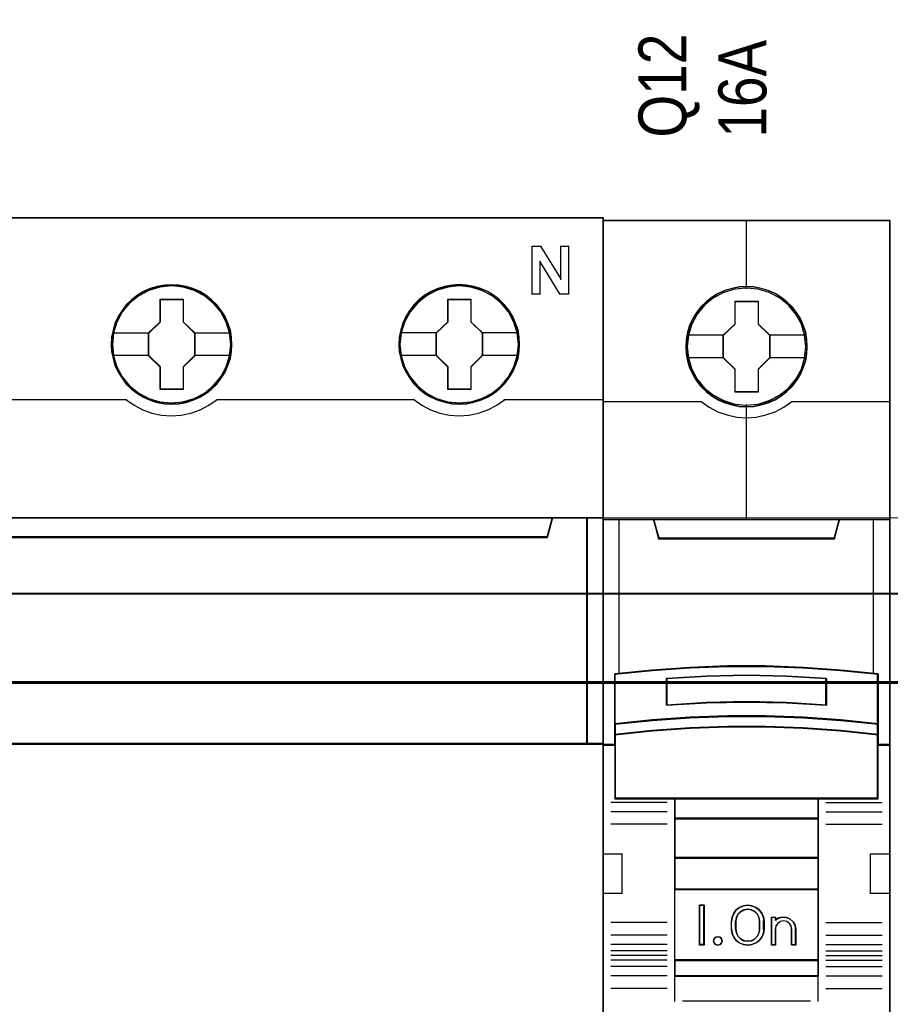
# Model space of a CAD drawing. Header units: millimetres. Extents: x -1290 to 1795, y -4192 to -1311.
# Tile 588 of 656: x 1103 to 1114, y -2979 to -2966. Entities that reach past the tile are written whole.
import ezdxf

# ---------------------------------------------------------------- set-up
doc = ezdxf.new("R2010")
doc.units = ezdxf.units.MM
doc.layers.add('30', color=7, linetype='Continuous')
doc.layers.add('45', color=7, linetype='Continuous')
doc.layers.add('Aparatura', color=7, linetype='Continuous', lineweight=13)
doc.styles.get("Standard").update_dxf_attribs({"font": 'ARIALN.TTF', "width": 0.8})

# ---------------------------------------------------------------- blocks, each defined once
blk = doc.blocks.new('*U401')
at = {"layer": '45', "color": 7}
for points in [[(315.552086, -383.521822), (243.531267, -383.521822), (243.531267, -465.544591), (315.552086, -465.544591), (315.552086, -383.521822)], [(292.317369, -391.443018), (292.294978, -390.99512), (292.222208, -390.541693), (292.065472, -390.115914), (291.886345, -389.701194), (291.65124, -389.308592), (291.371354, -388.965757), (291.046687, -388.645041), (290.682835, -388.368561), (290.307787, -388.125258), (289.882361, -387.942781), (289.451336, -387.815601), (288.997921, -387.732657), (288.544506, -387.705009), (288.09109, -387.732657), (287.64887, -387.815601), (287.201053, -387.942781), (286.786821, -388.125258), (286.400579, -388.368561), (286.042325, -388.645041), (285.706461, -388.965757), (285.443369, -389.308592), (285.197069, -389.701194), (285.001149, -390.115914), (284.883596, -390.541693), (284.794033, -390.99512), (284.760447, -391.443018), (284.794033, -391.890915), (284.883596, -392.327754), (285.001149, -392.753533), (285.197069, -393.168253), (285.443369, -393.560854), (285.706461, -393.920278), (286.042325, -394.235465), (286.400579, -394.511945), (286.786821, -394.744189), (287.201053, -394.926665), (287.64887, -395.064905), (288.09109, -395.153379), (288.544506, -395.175497), (288.997921, -395.153379), (289.451336, -395.064905), (289.882361, -394.926665), (290.307787, -394.744189), (290.682835, -394.511945), (291.046687, -394.235465), (291.371354, -393.920278), (291.65124, -393.560854), (291.886345, -393.168253), (292.065472, -392.753533), (292.222208, -392.327754), (292.294978, -391.890915), (292.317369, -391.443018)], [(292.317369, -391.443018), (292.294978, -390.99512), (292.222208, -390.541693), (292.065472, -390.115914), (291.886345, -389.701194), (291.65124, -389.308592), (291.371354, -388.965757), (291.046687, -388.645041), (290.682835, -388.368561), (290.307787, -388.125258), (289.882361, -387.942781), (289.451336, -387.815601), (288.997921, -387.732657), (288.544506, -387.705009), (288.09109, -387.732657), (287.64887, -387.815601), (287.201053, -387.942781), (286.786821, -388.125258), (286.400579, -388.368561), (286.042325, -388.645041), (285.706461, -388.965757), (285.443369, -389.308592), (285.197069, -389.701194), (285.001149, -390.115914), (284.883596, -390.541693), (284.794033, -390.99512), (284.760447, -391.443018), (284.794033, -391.890915), (284.883596, -392.327754), (285.001149, -392.753533), (285.197069, -393.168253), (285.443369, -393.560854), (285.706461, -393.920278), (286.042325, -394.235465), (286.400579, -394.511945), (286.786821, -394.744189), (287.201053, -394.926665), (287.64887, -395.064905), (288.09109, -395.153379), (288.544506, -395.175497), (288.997921, -395.153379), (289.451336, -395.064905), (289.882361, -394.926665), (290.307787, -394.744189), (290.682835, -394.511945), (291.046687, -394.235465), (291.371354, -393.920278), (291.65124, -393.560854), (291.886345, -393.168253), (292.065472, -392.753533), (292.222208, -392.327754), (292.294978, -391.890915), (292.317369, -391.443018)], [(292.295885, -391.4439), (292.273622, -390.998478), (292.201265, -390.547558), (292.04542, -390.124132), (291.867312, -389.711704), (291.633544, -389.321273), (291.355249, -388.980333), (291.032428, -388.661389), (290.670645, -388.386437), (290.29773, -388.14448), (289.874722, -387.963011), (289.446148, -387.836534), (288.995311, -387.754048), (288.544474, -387.726553), (288.093636, -387.754048), (287.653931, -387.836534), (287.20866, -387.963011), (286.796783, -388.14448), (286.412737, -388.386437), (286.05652, -388.661389), (285.722566, -388.980333), (285.460969, -389.321273), (285.21607, -389.711704), (285.021264, -390.124132), (284.90438, -390.547558), (284.815326, -390.998478), (284.78193, -391.4439), (284.815326, -391.889322), (284.90438, -392.323746), (285.021264, -392.747171), (285.21607, -393.159599), (285.460969, -393.55003), (285.722566, -393.907468), (286.05652, -394.220912), (286.412737, -394.495864), (286.796783, -394.726824), (287.20866, -394.908292), (287.653931, -395.045768), (288.093636, -395.133752), (288.544474, -395.155748), (288.995311, -395.133752), (289.446148, -395.045768), (289.874722, -394.908292), (290.29773, -394.726824), (290.670645, -394.495864), (291.032428, -394.220912), (291.355249, -393.907468), (291.633544, -393.55003), (291.867312, -393.159599), (292.04542, -392.747171), (292.201265, -392.323746), (292.273622, -391.889322), (292.295885, -391.4439)], [(310.315412, -391.437632), (310.287424, -390.989734), (310.220251, -390.536307), (310.063515, -390.110528), (309.884388, -389.695808), (309.649284, -389.303206), (309.369398, -388.960371), (309.039132, -388.639655), (308.67528, -388.363175), (308.305831, -388.119872), (307.874806, -387.937395), (307.44938, -387.810215), (306.990366, -387.727271), (306.536951, -387.699623), (306.083536, -387.727271), (305.641316, -387.810215), (305.193498, -387.937395), (304.784865, -388.119872), (304.393024, -388.363175), (304.03477, -388.639655), (303.704505, -388.960371), (303.441412, -389.303206), (303.195112, -389.695808), (302.999192, -390.110528), (302.876042, -390.536307), (302.786479, -390.989734), (302.75849, -391.437632), (302.786479, -391.885529), (302.876042, -392.322368), (302.999192, -392.748147), (303.195112, -393.162867), (303.441412, -393.555468), (303.704505, -393.914892), (304.03477, -394.230079), (304.393024, -394.506559), (304.784865, -394.738802), (305.193498, -394.921279), (305.641316, -395.059519), (306.083536, -395.147993), (306.536951, -395.170111), (306.990366, -395.147993), (307.44938, -395.059519), (307.874806, -394.921279), (308.305831, -394.738802), (308.67528, -394.506559), (309.039132, -394.230079), (309.369398, -393.914892), (309.649284, -393.555468), (309.884388, -393.162867), (310.063515, -392.748147), (310.220251, -392.322368), (310.287424, -391.885529), (310.315412, -391.437632)], [(310.315412, -391.437632), (310.287424, -390.989734), (310.220251, -390.536307), (310.063515, -390.110528), (309.884388, -389.695808), (309.649284, -389.303206), (309.369398, -388.960371), (309.039132, -388.639655), (308.67528, -388.363175), (308.305831, -388.119872), (307.874806, -387.937395), (307.44938, -387.810215), (306.990366, -387.727271), (306.536951, -387.699623), (306.083536, -387.727271), (305.641316, -387.810215), (305.193498, -387.937395), (304.784865, -388.119872), (304.393024, -388.363175), (304.03477, -388.639655), (303.704505, -388.960371), (303.441412, -389.303206), (303.195112, -389.695808), (302.999192, -390.110528), (302.876042, -390.536307), (302.786479, -390.989734), (302.75849, -391.437632), (302.786479, -391.885529), (302.876042, -392.322368), (302.999192, -392.748147), (303.195112, -393.162867), (303.441412, -393.555468), (303.704505, -393.914892), (304.03477, -394.230079), (304.393024, -394.506559), (304.784865, -394.738802), (305.193498, -394.921279), (305.641316, -395.059519), (306.083536, -395.147993), (306.536951, -395.170111), (306.990366, -395.147993), (307.44938, -395.059519), (307.874806, -394.921279), (308.305831, -394.738802), (308.67528, -394.506559), (309.039132, -394.230079), (309.369398, -393.914892), (309.649284, -393.555468), (309.884388, -393.162867), (310.063515, -392.748147), (310.220251, -392.322368), (310.287424, -391.885529), (310.315412, -391.437632)], [(310.293928, -391.437616), (310.266092, -390.992302), (310.199286, -390.54149), (310.043404, -390.118166), (309.865253, -389.705839), (309.631429, -389.315501), (309.353069, -388.974644), (309.024603, -388.655777), (308.662733, -388.380892), (308.295297, -388.138993), (307.866621, -387.957568), (307.443513, -387.831121), (306.987001, -387.748655), (306.536056, -387.721167), (306.085111, -387.748655), (305.645301, -387.831121), (305.199923, -387.957568), (304.793517, -388.138993), (304.403811, -388.380892), (304.047509, -388.655777), (303.719043, -388.974644), (303.457384, -389.315501), (303.212426, -389.705839), (303.017574, -390.118166), (302.895095, -390.54149), (302.806019, -390.992302), (302.778183, -391.437616), (302.806019, -391.88293), (302.895095, -392.317249), (303.017574, -392.740572), (303.212426, -393.1529), (303.457384, -393.543237), (303.719043, -393.900588), (304.047509, -394.213957), (304.403811, -394.488842), (304.793517, -394.719746), (305.199923, -394.90117), (305.645301, -395.038613), (306.085111, -395.126576), (306.536056, -395.148567), (306.987001, -395.126576), (307.443513, -395.038613), (307.866621, -394.90117), (308.295297, -394.719746), (308.662733, -394.488842), (309.024603, -394.213957), (309.353069, -393.900588), (309.631429, -393.543237), (309.865253, -393.1529), (310.043404, -392.740572), (310.199286, -392.317249), (310.266092, -391.88293), (310.293928, -391.437616)], [(287.833188, -388.606279), (289.274112, -388.606279), (289.274112, -390.024729), (289.991749, -390.722872), (289.991749, -392.146862), (289.274112, -392.861628), (289.274112, -394.263455), (287.833188, -394.263455), (287.833188, -392.861628), (287.098599, -392.146862), (287.098599, -390.722872), (287.833188, -390.024729), (287.833188, -388.606279)], [(287.833188, -388.606279), (289.274112, -388.606279), (289.274112, -388.606279), (289.274112, -390.024729), (289.274112, -390.024729), (289.991749, -390.722872), (289.991749, -390.722872), (289.991749, -392.146862), (289.991749, -392.146862), (289.274112, -392.861628), (289.274112, -392.861628), (289.274112, -394.263455), (289.274112, -394.263455), (287.833188, -394.263455), (287.833188, -394.263455), (287.833188, -392.861628), (287.833188, -392.861628), (287.098599, -392.146862), (287.098599, -392.146862), (287.098599, -390.722872), (287.098599, -390.722872), (287.833188, -390.024729), (287.833188, -390.024729), (287.833188, -388.606279), (287.833188, -388.606279)], [(287.843762, -388.627823), (289.263286, -388.627823), (289.263286, -390.035469), (289.970265, -390.728295), (289.970265, -392.141439), (289.263286, -392.850761), (289.263286, -394.241911), (287.843762, -394.241911), (287.843762, -392.850761), (287.120083, -392.141439), (287.120083, -390.728295), (287.843762, -390.035469), (287.843762, -388.627823)], [(305.82972, -388.600893), (307.264994, -388.600893), (307.264994, -390.019342), (307.982631, -390.717486), (307.982631, -392.141476), (307.264994, -392.856242), (307.264994, -394.258069), (305.82972, -394.258069), (305.82972, -392.856242), (305.089481, -392.141476), (305.089481, -390.717486), (305.82972, -390.019342), (305.82972, -388.600893)], [(305.82972, -388.600893), (307.264994, -388.600893), (307.264994, -388.600893), (307.264994, -390.019342), (307.264994, -390.019342), (307.982631, -390.717486), (307.982631, -390.717486), (307.982631, -392.141476), (307.982631, -392.141476), (307.264994, -392.856242), (307.264994, -392.856242), (307.264994, -394.258069), (307.264994, -394.258069), (305.82972, -394.258069), (305.82972, -394.258069), (305.82972, -392.856242), (305.82972, -392.856242), (305.089481, -392.141476), (305.089481, -392.141476), (305.089481, -390.717486), (305.089481, -390.717486), (305.82972, -390.019342), (305.82972, -390.019342), (305.82972, -388.600893), (305.82972, -388.600893)], [(305.840211, -388.622437), (307.254168, -388.622437), (307.254168, -390.030083), (307.961147, -390.722909), (307.961147, -392.136053), (307.254168, -392.845375), (307.254168, -394.236525), (305.840211, -394.236525), (305.840211, -392.845375), (305.110965, -392.136053), (305.110965, -390.722909), (305.840211, -390.030083), (305.840211, -388.622437)], [(312.054715, -403.468966), (247.028157, -403.468966), (246.705196, -402.283323), (243.531267, -402.283323), (243.531267, -416.455887), (244.277419, -416.455887), (244.277419, -415.827221), (244.277419, -415.154437), (244.277419, -412.011106), (246.632808, -411.773978), (248.988197, -411.608539), (251.349155, -411.52582), (253.71568, -411.52582), (256.076638, -411.608539), (258.432027, -411.773978), (260.787416, -412.011106), (260.787416, -415.154437), (260.787416, -415.827221), (260.787416, -416.455887), (261.533568, -416.455887), (314.55488, -416.455887), (314.55488, -402.283323), (312.377676, -402.283323), (312.054715, -403.468966)], [(247.024903, -403.509553), (312.056659, -403.509553), (312.379646, -402.283323), (246.701916, -402.283323), (247.024903, -403.509553)], [(314.510122, -402.283323), (314.510122, -416.455887), (315.552086, -416.455887), (315.552086, -402.283323), (314.510122, -402.283323)]]:
    blk.add_lwpolyline(points, close=True, dxfattribs=at)
at = {"layer": '45', "color": 139}
for points in [[(315.552086, -383.521822), (243.531267, -383.521822), (243.531267, -465.544591), (315.552086, -465.544591), (315.552086, -383.521822)], [(292.245756, -391.442946), (292.172981, -390.72407), (291.965851, -390.038373), (291.618767, -389.407974), (291.154124, -388.849463), (290.59991, -388.396019), (289.956127, -388.0587), (289.26196, -387.848567), (288.539803, -387.782209), (287.817646, -387.848567), (287.117881, -388.0587), (286.485294, -388.396019), (285.919884, -388.849463), (285.455241, -389.407974), (285.113755, -390.038373), (284.906625, -390.72407), (284.83385, -391.442946), (284.906625, -392.156292), (285.113755, -392.841989), (285.455241, -393.472388), (285.919884, -394.025369), (286.485294, -394.478814), (287.117881, -394.816133), (287.817646, -395.031795), (288.539803, -395.103683), (289.26196, -395.031795), (289.956127, -394.816133), (290.59991, -394.478814), (291.154124, -394.025369), (291.618767, -393.472388), (291.965851, -392.841989), (292.172981, -392.156292), (292.245756, -391.442946)], [(292.240385, -391.43756), (292.167605, -390.718684), (291.960462, -390.038517), (291.618956, -389.402588), (291.159883, -388.849607), (290.594438, -388.396162), (289.956214, -388.058844), (289.256406, -387.843181), (288.534205, -387.776823), (287.812003, -387.843181), (287.123392, -388.058844), (286.479569, -388.396162), (285.919723, -388.849607), (285.46065, -389.402588), (285.119144, -390.038517), (284.906402, -390.718684), (284.839221, -391.43756), (284.906402, -392.150906), (285.119144, -392.842133), (285.46065, -393.467002), (285.919723, -394.025513), (286.479569, -394.478958), (287.123392, -394.816276), (287.812003, -395.026409), (288.534205, -395.098297), (289.256406, -395.026409), (289.956214, -394.816276), (290.594438, -394.478958), (291.159883, -394.025513), (291.618956, -393.467002), (291.960462, -392.842133), (292.167605, -392.150906), (292.240385, -391.43756)], [(310.236638, -391.43756), (310.163861, -390.718684), (309.956724, -390.038517), (309.615228, -389.402588), (309.156169, -388.849607), (308.590742, -388.396162), (307.946938, -388.058844), (307.252751, -387.843181), (306.530571, -387.776823), (305.808392, -387.843181), (305.119803, -388.058844), (304.475999, -388.396162), (303.916171, -388.849607), (303.457111, -389.402588), (303.110017, -390.038517), (302.897282, -390.718684), (302.830103, -391.43756), (302.897282, -392.150906), (303.110017, -392.842133), (303.457111, -393.467002), (303.916171, -394.025513), (304.475999, -394.478958), (305.119803, -394.816276), (305.808392, -395.026409), (306.530571, -395.098297), (307.252751, -395.026409), (307.946938, -394.816276), (308.590742, -394.478958), (309.156169, -394.025513), (309.615228, -393.467002), (309.956724, -392.842133), (310.163861, -392.150906), (310.236638, -391.43756)], [(310.236638, -391.442946), (310.163861, -390.72407), (309.956724, -390.038373), (309.615228, -389.407974), (309.15057, -388.849463), (308.59634, -388.396019), (307.952537, -388.0587), (307.252751, -387.848567), (306.53617, -387.782209), (305.81399, -387.848567), (305.114204, -388.0587), (304.481598, -388.396019), (303.916171, -388.849463), (303.451513, -389.407974), (303.110017, -390.038373), (302.90288, -390.72407), (302.830103, -391.442946), (302.90288, -392.156292), (303.110017, -392.841989), (303.451513, -393.472388), (303.916171, -394.025369), (304.481598, -394.478814), (305.114204, -394.816133), (305.81399, -395.031795), (306.53617, -395.103683), (307.252751, -395.031795), (307.952537, -394.816133), (308.59634, -394.478814), (309.15057, -394.025369), (309.615228, -393.472388), (309.956724, -392.841989), (310.163861, -392.156292), (310.236638, -391.442946)]]:
    blk.add_lwpolyline(points, close=True, dxfattribs=at)
at = {"layer": '45', "color": 59}
for points in [[(315.530602, -383.543367), (243.550961, -383.543367), (243.550961, -465.523047), (315.530602, -465.523047), (315.530602, -383.543367)], [(247.024903, -403.509553), (312.056659, -403.509553), (312.379646, -402.283323), (246.701916, -402.283323), (247.024903, -403.509553)], [(314.531606, -402.304868), (314.531606, -416.434342), (315.530602, -416.434342), (315.530602, -402.304868), (314.531606, -402.304868)]]:
    blk.add_lwpolyline(points, close=True, dxfattribs=at)
at = {"layer": '45', "color": 139}
for points in [[(311.078087, -385.302818), (311.672472, -385.302818)], [(311.078087, -385.302818), (311.078087, -388.315431)], [(311.627714, -385.302818), (312.918531, -387.38723)], [(312.875564, -385.302818), (313.414449, -385.302818)], [(312.875564, -385.302818), (312.875564, -387.38723)], [(313.369691, -385.302818), (313.369691, -388.315431)], [(311.572214, -386.227428), (311.572214, -388.315431)], [(312.85229, -388.315431), (311.572214, -386.227428)], [(311.078087, -388.272342), (311.616972, -388.272342)], [(312.807532, -388.272342), (313.414449, -388.272342)], [(273.347184, -394.879263), (285.734378, -394.879263)], [(285.68962, -394.879263), (286.194415, -395.235462), (286.738472, -395.52272), (287.316182, -395.741035), (287.921936, -395.867429), (288.533299, -395.91339), (289.150271, -395.867429), (289.750416, -395.741035), (290.339343, -395.52272), (290.8834, -395.235462), (291.388195, -394.879263)], [(291.343437, -394.879263), (303.730631, -394.879263)], [(303.687664, -394.879263), (304.192321, -395.235462), (304.73623, -395.52272), (305.313782, -395.741035), (305.919371, -395.867429), (306.530567, -395.91339), (307.14737, -395.867429), (307.747352, -395.741035), (308.330511, -395.52272), (308.880027, -395.235462), (309.379077, -394.879263)], [(309.33611, -394.879263), (315.552086, -394.879263)], [(243.531267, -402.283323), (315.552086, -402.283323)], [(312.379646, -402.283323), (312.012632, -403.509553)], [(314.510122, -416.455887), (314.510122, -402.283323)], [(247.025964, -403.466465), (312.055599, -403.466465)], [(315.552086, -416.411003), (260.775588, -416.411003)]]:
    blk.add_lwpolyline(points, dxfattribs=at)
at = {"layer": '45', "color": 7}
for points in [[(284.83385, -390.706849), (287.141566, -390.706849)], [(289.946991, -390.706849), (292.245756, -390.706849)], [(302.830103, -390.701463), (305.134239, -390.701463)], [(307.937873, -390.701463), (310.242009, -390.701463)], [(284.83385, -392.119796), (287.141566, -392.119796)], [(289.946991, -392.119796), (292.245756, -392.119796)], [(302.830103, -392.11441), (305.134239, -392.11441)], [(307.937873, -392.11441), (310.242009, -392.11441)]]:
    blk.add_lwpolyline(points, dxfattribs=at)
at = {"layer": '45', "color": 140}
for points in [[(312.054715, -403.468966), (247.028157, -403.468966), (246.705196, -402.283323), (243.531267, -402.283323), (243.531267, -416.455887), (244.277419, -416.455887), (244.277419, -415.827221), (244.277419, -415.154437), (244.277419, -412.011106), (246.632808, -411.773978), (248.988197, -411.608539), (251.349155, -411.52582), (253.71568, -411.52582), (256.076638, -411.608539), (258.432027, -411.773978), (260.787416, -412.011106), (260.787416, -415.154437), (260.787416, -415.827221), (260.787416, -416.455887), (261.533568, -416.455887), (314.55488, -416.455887), (314.55488, -402.283323), (312.377676, -402.283323), (312.054715, -403.468966)], [(312.034681, -403.486905), (247.045823, -403.486905), (246.723049, -402.304868), (243.550961, -402.304868), (243.550961, -416.434342), (244.29668, -416.434342), (244.29668, -415.807588), (244.29668, -415.13685), (244.29668, -412.003075), (246.650703, -411.766668), (249.004727, -411.601732), (251.364316, -411.519264), (253.729469, -411.519264), (256.089058, -411.601732), (258.443081, -411.766668), (260.797105, -412.003075), (260.797105, -415.13685), (260.797105, -415.807588), (260.797105, -416.434342), (261.542824, -416.434342), (314.533396, -416.434342), (314.533396, -402.304868), (312.357455, -402.304868), (312.034681, -403.486905)], [(247.046176, -403.488009), (312.035387, -403.488009), (312.358162, -402.304868), (246.7234, -402.304868), (247.046176, -403.488009)], [(314.510122, -402.283323), (314.510122, -416.455887), (315.552086, -416.455887), (315.552086, -402.283323), (314.510122, -402.283323)]]:
    blk.add_lwpolyline(points, close=True, dxfattribs=at)
blk = doc.blocks.new('*U402')
at = {"layer": '45', "color": 7}
for points in [[(333.492839, -383.681609), (315.51986, -383.681609), (315.51986, -465.406348), (333.492839, -465.406348), (333.492839, -383.681609)], [(328.309875, -391.583043), (328.287567, -391.131678), (328.215066, -390.680313), (328.058909, -390.245461), (327.874868, -389.827123), (327.640633, -389.436307), (327.361782, -389.089526), (327.027161, -388.770268), (326.659078, -388.489541), (326.290995, -388.247345), (325.855987, -388.060194), (325.42098, -387.933591), (324.963665, -387.84552), (324.511926, -387.823502), (324.054611, -387.84552), (323.60845, -387.933591), (323.156711, -388.060194), (322.744012, -388.247345), (322.353621, -388.489541), (321.991115, -388.770268), (321.650917, -389.089526), (321.388797, -389.436307), (321.143408, -389.827123), (320.942635, -390.245461), (320.825518, -390.680313), (320.736286, -391.131678), (320.702824, -391.583043), (320.736286, -392.028904), (320.825518, -392.46926), (320.942635, -392.904112), (321.143408, -393.316946), (321.388797, -393.713266), (321.650917, -394.071056), (321.991115, -394.390314), (322.353621, -394.671041), (322.744012, -394.902228), (323.156711, -395.089379), (323.60845, -395.221486), (324.054611, -395.315062), (324.511926, -395.33708), (324.963665, -395.315062), (325.42098, -395.221486), (325.855987, -395.089379), (326.290995, -394.902228), (326.659078, -394.671041), (327.027161, -394.390314), (327.361782, -394.071056), (327.640633, -393.713266), (327.874868, -393.316946), (328.058909, -392.904112), (328.215066, -392.46926), (328.287567, -392.028904), (328.309875, -391.583043)], [(328.309875, -391.583043), (328.287567, -391.131678), (328.215066, -390.680313), (328.058909, -390.245461), (327.874868, -389.827123), (327.640633, -389.436307), (327.361782, -389.089526), (327.027161, -388.770268), (326.659078, -388.489541), (326.290995, -388.247345), (325.855987, -388.060194), (325.42098, -387.933591), (324.963665, -387.84552), (324.511926, -387.823502), (324.054611, -387.84552), (323.60845, -387.933591), (323.156711, -388.060194), (322.744012, -388.247345), (322.353621, -388.489541), (321.991115, -388.770268), (321.650917, -389.089526), (321.388797, -389.436307), (321.143408, -389.827123), (320.942635, -390.245461), (320.825518, -390.680313), (320.736286, -391.131678), (320.702824, -391.583043), (320.736286, -392.028904), (320.825518, -392.46926), (320.942635, -392.904112), (321.143408, -393.316946), (321.388797, -393.713266), (321.650917, -394.071056), (321.991115, -394.390314), (322.353621, -394.671041), (322.744012, -394.902228), (323.156711, -395.089379), (323.60845, -395.221486), (324.054611, -395.315062), (324.511926, -395.33708), (324.963665, -395.315062), (325.42098, -395.221486), (325.855987, -395.089379), (326.290995, -394.902228), (326.659078, -394.671041), (327.027161, -394.390314), (327.361782, -394.071056), (327.640633, -393.713266), (327.874868, -393.316946), (328.058909, -392.904112), (328.215066, -392.46926), (328.287567, -392.028904), (328.309875, -391.583043)], [(323.792008, -388.726568), (325.242933, -388.726568), (325.242933, -390.154422), (325.962771, -390.86008), (325.962771, -392.287934), (325.242933, -393.004618), (325.242933, -394.421447), (323.792008, -394.421447), (323.792008, -393.004618), (323.055298, -392.287934), (323.055298, -390.86008), (323.792008, -390.154422), (323.792008, -388.726568)], [(323.792008, -388.726568), (325.242933, -388.726568), (325.242933, -388.726568), (325.242933, -390.154422), (325.242933, -390.154422), (325.962771, -390.86008), (325.962771, -390.86008), (325.962771, -392.287934), (325.962771, -392.287934), (325.242933, -393.004618), (325.242933, -393.004618), (325.242933, -394.421447), (325.242933, -394.421447), (323.792008, -394.421447), (323.792008, -394.421447), (323.792008, -393.004618), (323.792008, -393.004618), (323.055298, -392.287934), (323.055298, -392.287934), (323.055298, -390.86008), (323.055298, -390.86008), (323.792008, -390.154422), (323.792008, -390.154422), (323.792008, -388.726568), (323.792008, -388.726568)], [(323.802175, -388.744522), (325.234338, -388.744522), (325.234338, -390.163373), (325.944868, -390.864581), (325.944868, -392.283433), (325.234338, -392.995598), (325.234338, -394.403493), (323.802175, -394.403493), (323.802175, -392.995598), (323.074992, -392.283433), (323.074992, -390.864581), (323.802175, -390.163373), (323.802175, -388.744522)], [(323.327429, -411.578535), (325.68527, -411.578535), (328.043111, -411.6664), (330.395392, -411.831147), (332.747672, -412.061793), (332.747672, -415.197475), (332.747672, -415.867446), (332.747672, -416.498975), (333.492839, -416.498975), (333.492839, -402.385659), (332.491868, -402.385659), (330.317538, -402.385659), (330.000564, -403.566345), (319.012134, -403.566345), (318.69516, -402.385659), (316.52083, -402.385659), (315.51986, -402.385659), (315.51986, -416.498975), (316.265027, -416.498975), (316.265027, -415.867446), (316.265027, -415.197475), (316.265027, -412.061793), (318.606185, -411.831147), (320.969587, -411.6664), (323.327429, -411.578535)], [(319.006044, -403.601117), (330.006655, -403.601117), (330.32398, -402.385659), (324.500782, -402.385659), (318.688719, -402.385659), (319.006044, -403.601117)], [(328.04456, -414.797008), (330.397209, -414.95747), (332.749858, -415.200931), (332.749858, -412.041478), (330.397209, -411.809084), (328.04456, -411.643088), (325.68635, -411.554557), (323.328139, -411.554557), (320.969929, -411.643088), (318.606156, -411.809084), (316.264631, -412.041478), (316.264631, -415.200931), (318.606156, -414.95747), (320.969929, -414.797008), (323.328139, -414.71401), (325.68635, -414.71401), (328.04456, -414.797008)], [(329.509386, -412.329936), (329.509386, -414.001631), (327.008315, -413.861857), (324.501674, -413.81713), (322.006174, -413.861857), (319.505103, -414.001631), (319.505103, -412.329936), (322.006174, -412.184572), (324.501674, -412.139844), (327.008315, -412.184572), (329.509386, -412.329936)], [(327.008315, -413.861857), (329.509386, -414.001631), (329.509386, -412.329936), (327.008315, -412.184572), (324.501674, -412.139844), (322.006174, -412.184572), (319.505103, -412.329936), (319.505103, -414.001631), (322.006174, -413.861857), (324.501674, -413.81713), (327.008315, -413.861857)], [(330.397209, -414.929302), (328.04456, -414.765172), (325.68635, -414.680277), (323.328139, -414.680277), (320.969929, -414.765172), (318.606156, -414.929302), (316.264631, -415.178326), (316.264631, -415.868804), (318.606156, -415.61978), (320.969929, -415.45565), (323.328139, -415.370755), (325.68635, -415.370755), (328.04456, -415.45565), (330.397209, -415.61978), (332.749858, -415.868804), (332.749858, -415.178326), (330.397209, -414.929302)], [(328.04456, -415.432781), (325.68635, -415.349946), (323.328139, -415.349946), (320.969929, -415.432781), (318.606156, -415.592928), (316.264631, -415.83591), (316.264631, -416.470977), (316.264631, -419.861683), (320.013296, -419.861683), (329.001193, -419.861683), (332.749858, -419.861683), (332.749858, -416.470977), (332.749858, -415.83591), (330.397209, -415.592928), (328.04456, -415.432781)], [(320.004601, -421.116639), (329.009888, -421.116639), (329.009888, -419.82398), (320.004601, -419.82398), (320.004601, -421.116639)], [(329.009888, -421.077141), (320.004601, -421.077141), (320.004601, -423.579871), (329.009888, -423.579871), (329.009888, -421.077141)], [(329.009888, -423.542169), (320.004601, -423.542169), (320.004601, -425.545789), (329.009888, -425.545789), (329.009888, -423.542169)], [(320.004601, -429.976735), (329.009888, -429.976735), (329.009888, -425.508087), (320.004601, -425.508087), (320.004601, -429.976735)], [(321.862948, -426.522464), (321.862948, -429.025195), (321.569336, -429.025195), (321.569336, -426.522464), (321.862948, -426.522464)], [(325.563308, -427.267722), (325.602918, -427.517995), (325.602918, -428.029664), (325.563308, -428.279937), (325.455794, -428.524649), (325.303013, -428.73599), (325.093645, -428.886154), (324.844667, -428.986263), (324.584372, -429.025195), (324.318418, -428.986263), (324.06944, -428.886154), (323.865731, -428.73599), (323.707291, -428.524649), (323.599778, -428.279937), (323.560167, -428.029664), (323.560167, -427.517995), (323.599778, -427.267722), (323.707291, -427.02301), (323.865731, -426.811669), (324.06944, -426.661505), (324.318418, -426.561396), (324.584372, -426.522464), (324.844667, -426.561396), (325.093645, -426.661505), (325.303013, -426.811669), (325.455794, -427.02301), (325.563308, -427.267722)], [(325.346903, -428.029761), (325.346903, -427.516298), (325.30707, -427.293053), (325.204642, -427.080971), (325.02824, -426.913538), (324.817695, -426.807496), (324.584388, -426.768429), (324.345391, -426.807496), (324.134846, -426.913538), (323.958443, -427.080971), (323.856015, -427.293053), (323.816183, -427.516298), (323.816183, -428.029761), (323.856015, -428.253005), (323.958443, -428.465088), (324.134846, -428.632521), (324.345391, -428.738562), (324.584388, -428.772049), (324.817695, -428.738562), (325.02824, -428.632521), (325.204642, -428.465088), (325.30707, -428.253005), (325.346903, -428.029761)], [(326.524491, -427.316384), (326.775162, -427.260357), (327.014438, -427.282768), (327.248018, -427.383615), (327.430324, -427.557298), (327.55566, -427.775802), (327.595539, -428.022319), (327.595539, -429.025195), (327.333474, -429.025195), (327.333474, -428.022319), (327.293595, -427.820623), (327.191047, -427.658146), (327.025833, -427.546093), (326.820738, -427.506874), (326.627038, -427.546093), (326.46752, -427.658146), (326.347882, -427.820623), (326.3137, -428.022319), (326.3137, -429.025195), (326.063029, -429.025195), (326.063029, -427.260357), (326.3137, -427.260357), (326.3137, -427.450847), (326.524491, -427.316384)], [(322.94776, -428.623673), (322.983686, -428.753577), (322.94776, -428.883481), (322.851958, -428.983862), (322.720231, -429.025195), (322.576528, -428.983862), (322.486714, -428.883481), (322.444801, -428.753577), (322.486714, -428.623673), (322.576528, -428.523292), (322.720231, -428.493768), (322.851958, -428.523292), (322.94776, -428.623673)], [(329.009888, -429.939032), (320.004601, -429.939032), (320.004601, -430.962387), (329.009888, -430.962387), (329.009888, -429.939032)]]:
    blk.add_lwpolyline(points, close=True, dxfattribs=at)
at = {"layer": '45', "color": 139}
for points in [[(333.492839, -383.681609), (315.51986, -383.681609), (315.51986, -465.406348), (333.492839, -465.406348), (333.492839, -383.681609)], [(328.291972, -391.58303), (328.269769, -391.133822), (328.197609, -390.684614), (328.042187, -390.25184), (327.859012, -389.835501), (327.62588, -389.446553), (327.348342, -389.10143), (327.015296, -388.783697), (326.648945, -388.504312), (326.282594, -388.263273), (325.849635, -388.077016), (325.416675, -387.951019), (324.961512, -387.863369), (324.5119, -387.841456), (324.056737, -387.863369), (323.612676, -387.951019), (323.163064, -388.077016), (322.752307, -388.263273), (322.363754, -388.504312), (322.002954, -388.783697), (321.664357, -389.10143), (321.403471, -389.446553), (321.159237, -389.835501), (320.95941, -390.25184), (320.842844, -390.684614), (320.754031, -391.133822), (320.720727, -391.58303), (320.754031, -392.02676), (320.842844, -392.465012), (320.95941, -392.897785), (321.159237, -393.308646), (321.403471, -393.703073), (321.664357, -394.059152), (322.002954, -394.376885), (322.363754, -394.65627), (322.752307, -394.886352), (323.163064, -395.072609), (323.612676, -395.204085), (324.056737, -395.297213), (324.5119, -395.319126), (324.961512, -395.297213), (325.416675, -395.204085), (325.849635, -395.072609), (326.282594, -394.886352), (326.648945, -394.65627), (327.015296, -394.376885), (327.348342, -394.059152), (327.62588, -393.703073), (327.859012, -393.308646), (328.042187, -392.897785), (328.197609, -392.465012), (328.269769, -392.02676), (328.291972, -391.58303)], [(328.222149, -391.582086), (328.144058, -390.860796), (327.937675, -390.178047), (327.597421, -389.544853), (327.128874, -388.988743), (326.571081, -388.531742), (325.929618, -388.195874), (325.232376, -387.981138), (324.507244, -387.915066), (323.782113, -387.981138), (323.084871, -388.195874), (322.448986, -388.531742), (321.885615, -388.988743), (321.417068, -389.544853), (321.076814, -390.178047), (320.870431, -390.860796), (320.792339, -391.582086), (320.870431, -392.297871), (321.076814, -392.986126), (321.417068, -393.613814), (321.885615, -394.169924), (322.448986, -394.621419), (323.084871, -394.962793), (323.782113, -395.172022), (324.507244, -395.249107), (325.232376, -395.172022), (325.929618, -394.962793), (326.571081, -394.621419), (327.128874, -394.169924), (327.597421, -393.613814), (327.937675, -392.986126), (328.144058, -392.297871), (328.222149, -391.582086)], [(328.216779, -391.57664), (328.144261, -390.860844), (327.937866, -390.178084), (327.592015, -389.539373), (327.134599, -388.983254), (326.571196, -388.531752), (325.924119, -388.190372), (325.226838, -387.981139), (324.501666, -387.915066), (323.782072, -387.981139), (323.09037, -388.190372), (322.443293, -388.531752), (321.87989, -388.983254), (321.422474, -389.539373), (321.076623, -390.178084), (320.864649, -390.860844), (320.79771, -391.57664), (320.864649, -392.292437), (321.076623, -392.980703), (321.422474, -393.608401), (321.87989, -394.170026), (322.443293, -394.621529), (323.09037, -394.957402), (323.782072, -395.172141), (324.501666, -395.243721), (325.226838, -395.172141), (325.924119, -394.957402), (326.571196, -394.621529), (327.134599, -394.170026), (327.592015, -393.608401), (327.937866, -392.980703), (328.144261, -392.292437), (328.216779, -391.57664)], [(328.036877, -415.450075), (325.683789, -415.367899), (323.3307, -415.367899), (320.977612, -415.450075), (318.618974, -415.608948), (316.282534, -415.849996), (316.282534, -416.480009), (316.282534, -419.843729), (320.023057, -419.843729), (328.991432, -419.843729), (332.731955, -419.843729), (332.731955, -416.480009), (332.731955, -415.849996), (330.384416, -415.608948), (328.036877, -415.450075)], [(322.983686, -428.753577), (322.94776, -428.623673), (322.851958, -428.523292), (322.720231, -428.493768), (322.576528, -428.523292), (322.486714, -428.623673), (322.444801, -428.753577), (322.486714, -428.883481), (322.576528, -428.983862), (322.720231, -429.025195), (322.851958, -428.983862), (322.94776, -428.883481), (322.983686, -428.753577)]]:
    blk.add_lwpolyline(points, close=True, dxfattribs=at)
at = {"layer": '45', "color": 59}
for points in [[(333.474936, -383.699563), (315.539553, -383.699563), (315.539553, -465.388395), (333.474936, -465.388395), (333.474936, -383.699563)], [(323.33079, -411.5731), (325.683699, -411.5731), (328.036608, -411.660742), (330.383968, -411.825069), (332.731328, -412.055128), (332.731328, -415.182833), (332.731328, -415.851099), (332.731328, -416.481022), (333.474936, -416.481022), (333.474936, -402.403612), (332.476059, -402.403612), (330.306277, -402.403612), (329.989967, -403.581294), (319.024522, -403.581294), (318.708212, -402.403612), (316.53843, -402.403612), (315.539553, -402.403612), (315.539553, -416.481022), (316.283161, -416.481022), (316.283161, -415.851099), (316.283161, -415.182833), (316.283161, -412.055128), (318.619423, -411.825069), (320.977881, -411.660742), (323.33079, -411.5731)], [(319.006044, -403.601117), (330.006655, -403.601117), (330.32398, -402.385659), (324.500782, -402.385659), (318.688719, -402.385659), (319.006044, -403.601117)], [(328.04456, -414.797008), (330.397209, -414.95747), (332.749858, -415.200931), (332.749858, -412.041478), (330.397209, -411.809084), (328.04456, -411.643088), (325.68635, -411.554557), (323.328139, -411.554557), (320.969929, -411.643088), (318.606156, -411.809084), (316.264631, -412.041478), (316.264631, -415.200931), (318.606156, -414.95747), (320.969929, -414.797008), (323.328139, -414.71401), (325.68635, -414.71401), (328.04456, -414.797008)], [(329.509386, -412.329936), (329.509386, -414.001631), (327.008315, -413.861857), (324.501674, -413.81713), (322.006174, -413.861857), (319.505103, -414.001631), (319.505103, -412.329936), (322.006174, -412.184572), (324.501674, -412.139844), (327.008315, -412.184572), (329.509386, -412.329936)], [(327.008315, -413.861857), (329.509386, -414.001631), (329.509386, -412.329936), (327.008315, -412.184572), (324.501674, -412.139844), (322.006174, -412.184572), (319.505103, -412.329936), (319.505103, -414.001631), (322.006174, -413.861857), (324.501674, -413.81713), (327.008315, -413.861857)], [(326.999364, -413.846599), (329.491483, -413.983678), (329.491483, -412.344224), (326.999364, -412.201662), (324.501694, -412.157797), (322.015125, -412.201662), (319.523006, -412.344224), (319.523006, -413.983678), (322.015125, -413.846599), (324.501694, -413.802734), (326.999364, -413.846599)], [(330.397209, -414.929302), (328.04456, -414.765172), (325.68635, -414.680277), (323.328139, -414.680277), (320.969929, -414.765172), (318.606156, -414.929302), (316.264631, -415.178326), (316.264631, -415.868804), (318.606156, -415.61978), (320.969929, -415.45565), (323.328139, -415.370755), (325.68635, -415.370755), (328.04456, -415.45565), (330.397209, -415.61978), (332.749858, -415.868804), (332.749858, -415.178326), (330.397209, -414.929302)], [(330.384416, -414.941151), (328.036877, -414.782228), (325.683789, -414.700026), (323.3307, -414.700026), (320.977612, -414.782228), (318.618974, -414.941151), (316.282534, -415.182276), (316.282534, -415.850851), (318.618974, -415.609726), (320.977612, -415.450802), (323.3307, -415.3686), (325.683789, -415.3686), (328.036877, -415.450802), (330.384416, -415.609726), (332.731955, -415.850851), (332.731955, -415.182276), (330.384416, -414.941151)], [(328.04456, -415.432781), (325.68635, -415.349946), (323.328139, -415.349946), (320.969929, -415.432781), (318.606156, -415.592928), (316.264631, -415.83591), (316.264631, -416.470977), (316.264631, -419.861683), (320.013296, -419.861683), (329.001193, -419.861683), (332.749858, -419.861683), (332.749858, -416.470977), (332.749858, -415.83591), (330.397209, -415.592928), (328.04456, -415.432781)], [(320.004601, -421.116639), (329.009888, -421.116639), (329.009888, -419.82398), (320.004601, -419.82398), (320.004601, -421.116639)], [(320.022504, -421.09689), (328.991985, -421.09689), (328.991985, -419.841934), (320.022504, -419.841934), (320.022504, -421.09689)], [(329.009888, -421.077141), (320.004601, -421.077141), (320.004601, -423.579871), (329.009888, -423.579871), (329.009888, -421.077141)], [(328.991985, -421.09689), (320.022504, -421.09689), (320.022504, -423.561917), (328.991985, -423.561917), (328.991985, -421.09689)], [(329.009888, -423.542169), (320.004601, -423.542169), (320.004601, -425.545789), (329.009888, -425.545789), (329.009888, -423.542169)], [(328.991985, -423.560122), (320.022504, -423.560122), (320.022504, -425.527836), (328.991985, -425.527836), (328.991985, -423.560122)], [(320.004601, -429.976735), (329.009888, -429.976735), (329.009888, -425.508087), (320.004601, -425.508087), (320.004601, -429.976735)], [(321.862948, -426.522464), (321.862948, -429.025195), (321.569336, -429.025195), (321.569336, -426.522464), (321.862948, -426.522464)], [(325.563308, -427.267722), (325.602918, -427.517995), (325.602918, -428.029664), (325.563308, -428.279937), (325.455794, -428.524649), (325.303013, -428.73599), (325.093645, -428.886154), (324.844667, -428.986263), (324.584372, -429.025195), (324.318418, -428.986263), (324.06944, -428.886154), (323.865731, -428.73599), (323.707291, -428.524649), (323.599778, -428.279937), (323.560167, -428.029664), (323.560167, -427.517995), (323.599778, -427.267722), (323.707291, -427.02301), (323.865731, -426.811669), (324.06944, -426.661505), (324.318418, -426.561396), (324.584372, -426.522464), (324.844667, -426.561396), (325.093645, -426.661505), (325.303013, -426.811669), (325.455794, -427.02301), (325.563308, -427.267722)], [(325.346903, -428.029761), (325.346903, -427.516298), (325.30707, -427.293053), (325.204642, -427.080971), (325.02824, -426.913538), (324.817695, -426.807496), (324.584388, -426.768429), (324.345391, -426.807496), (324.134846, -426.913538), (323.958443, -427.080971), (323.856015, -427.293053), (323.816183, -427.516298), (323.816183, -428.029761), (323.856015, -428.253005), (323.958443, -428.465088), (324.134846, -428.632521), (324.345391, -428.738562), (324.584388, -428.772049), (324.817695, -428.738562), (325.02824, -428.632521), (325.204642, -428.465088), (325.30707, -428.253005), (325.346903, -428.029761)], [(325.328999, -428.02511), (325.328999, -427.520849), (325.290098, -427.301605), (325.190067, -427.093324), (325.017791, -426.928891), (324.812171, -426.82475), (324.584321, -426.786382), (324.350915, -426.82475), (324.145295, -426.928891), (323.973018, -427.093324), (323.872987, -427.301605), (323.834086, -427.520849), (323.834086, -428.02511), (323.872987, -428.244354), (323.973018, -428.452635), (324.145295, -428.617068), (324.350915, -428.721209), (324.584321, -428.754096), (324.812171, -428.721209), (325.017791, -428.617068), (325.190067, -428.452635), (325.290098, -428.244354), (325.328999, -428.02511)], [(326.524491, -427.316384), (326.775162, -427.260357), (327.014438, -427.282768), (327.248018, -427.383615), (327.430324, -427.557298), (327.55566, -427.775802), (327.595539, -428.022319), (327.595539, -429.025195), (327.333474, -429.025195), (327.333474, -428.022319), (327.293595, -427.820623), (327.191047, -427.658146), (327.025833, -427.546093), (326.820738, -427.506874), (326.627038, -427.546093), (326.46752, -427.658146), (326.347882, -427.820623), (326.3137, -428.022319), (326.3137, -429.025195), (326.063029, -429.025195), (326.063029, -427.260357), (326.3137, -427.260357), (326.3137, -427.450847), (326.524491, -427.316384)], [(322.94776, -428.623673), (322.983686, -428.753577), (322.94776, -428.883481), (322.851958, -428.983862), (322.720231, -429.025195), (322.576528, -428.983862), (322.486714, -428.883481), (322.444801, -428.753577), (322.486714, -428.623673), (322.576528, -428.523292), (322.720231, -428.493768), (322.851958, -428.523292), (322.94776, -428.623673)], [(329.009888, -429.939032), (320.004601, -429.939032), (320.004601, -430.962387), (329.009888, -430.962387), (329.009888, -429.939032)], [(328.991985, -429.956986), (320.022504, -429.956986), (320.022504, -430.944433), (328.991985, -430.944433), (328.991985, -429.956986)]]:
    blk.add_lwpolyline(points, close=True, dxfattribs=at)
at = {"layer": '45', "color": 139}
for points in [[(324.48218, -383.681609), (324.48218, -387.95995)], [(315.51986, -395.003143), (321.70182, -395.003143)], [(321.662433, -395.003143), (322.165286, -395.361317), (322.712838, -395.651267), (323.288326, -395.850253), (323.897338, -395.9867), (324.500762, -396.026497), (325.115361, -395.9867), (325.724372, -395.850253), (326.29986, -395.651267), (326.836238, -395.361317), (327.350266, -395.003143)], [(324.48218, -395.200632), (324.48218, -402.423361)], [(327.312669, -395.003143), (333.492839, -395.003143)], [(315.51986, -402.385659), (333.492839, -402.385659)], [(318.688719, -402.385659), (319.043201, -403.601117)], [(330.32398, -402.385659), (329.969498, -403.601117)], [(319.005604, -403.563414), (330.008884, -403.563414)], [(332.749858, -412.073416), (330.397209, -411.825779), (328.04456, -411.648895), (325.68635, -411.554557), (323.328139, -411.554557), (320.969929, -411.648895), (318.606156, -411.825779), (316.264631, -412.073416)], [(316.264631, -412.035713), (316.264631, -419.861683)], [(332.710471, -419.861683), (332.710471, -412.035713)], [(329.509386, -412.364264), (327.008315, -412.192649), (324.501674, -412.139844), (322.006174, -412.192649), (319.505103, -412.364264)], [(319.505103, -414.001631), (319.505103, -412.326561)], [(329.469999, -414.001631), (329.469999, -412.326561)], [(329.509386, -414.001631), (327.008315, -413.835696), (324.501674, -413.782597), (322.006174, -413.835696), (319.505103, -414.001631)], [(332.749858, -415.200931), (330.397209, -414.940604), (328.04456, -414.769025), (325.68635, -414.680277), (323.328139, -414.680277), (320.969929, -414.769025), (318.606156, -414.940604), (316.264631, -415.200931)], [(332.749858, -415.868804), (330.397209, -415.609375), (328.04456, -415.438388), (325.68635, -415.349946), (323.328139, -415.349946), (320.969929, -415.438388), (318.606156, -415.609375), (316.264631, -415.868804)], [(316.302228, -416.461273), (315.51986, -416.461273)], [(333.492839, -416.461273), (332.710471, -416.461273)], [(332.749858, -419.82398), (316.264631, -419.82398)], [(320.004601, -419.82398), (320.004601, -430.962387)], [(320.004601, -419.82398), (329.009888, -419.82398)], [(328.970501, -419.82398), (328.970501, -430.962387)], [(319.542699, -420.086103), (316.019358, -420.086103)], [(319.542699, -420.673185), (316.019358, -420.673185)], [(329.469999, -420.086103), (332.993341, -420.086103)], [(329.469999, -420.673185), (332.993341, -420.673185)], [(320.004601, -421.077141), (329.009888, -421.077141)], [(319.542699, -421.455961), (316.019358, -421.455961)], [(329.469999, -421.455961), (332.993341, -421.455961)], [(315.51986, -423.296204), (316.751597, -423.296204)], [(316.714, -423.296204), (316.714, -425.798935)], [(320.004601, -423.542169), (329.009888, -423.542169)], [(332.261102, -425.798935), (332.261102, -423.296204)], [(332.261102, -423.296204), (333.492839, -423.296204)], [(320.004601, -425.508087), (329.009888, -425.508087)], [(315.51986, -425.761232), (316.751597, -425.761232)], [(332.261102, -425.761232), (333.492839, -425.761232)], [(321.862948, -426.522464), (321.569336, -426.522464)], [(321.569336, -426.522464), (321.569336, -429.025195)], [(321.823561, -426.522464), (321.823561, -429.025195)], [(325.602918, -427.540433), (325.563308, -427.284519), (325.455794, -427.034292), (325.303013, -426.818187), (325.093645, -426.664639), (324.844667, -426.562273), (324.584372, -426.522464), (324.318418, -426.562273), (324.06944, -426.664639), (323.865731, -426.818187), (323.707291, -427.034292), (323.599778, -427.284519), (323.560167, -427.540433)], [(325.346903, -427.540433), (325.30707, -427.309984), (325.204642, -427.091057), (325.02824, -426.91822), (324.817695, -426.808757), (324.584388, -426.768429), (324.345391, -426.808757), (324.134846, -426.91822), (323.958443, -427.091057), (323.856015, -427.309984), (323.816183, -427.540433)], [(326.063029, -427.260357), (326.345899, -427.260357)], [(326.063029, -427.260357), (326.063029, -429.025195)], [(326.308302, -427.260357), (326.308302, -427.484777)], [(327.595539, -428.044929), (327.555492, -427.791097), (327.429628, -427.566109), (327.246555, -427.387273), (327.011992, -427.283433), (326.771707, -427.260357), (326.519981, -427.318046), (326.308302, -427.4565)], [(319.542699, -427.596089), (316.019358, -427.596089)], [(323.560167, -428.044929), (323.560167, -427.50273)], [(323.560167, -428.005431), (323.599778, -428.261796), (323.707291, -428.512464), (323.865731, -428.72895), (324.06944, -428.88277), (324.318418, -428.985316), (324.584372, -429.025195), (324.844667, -428.985316), (325.093645, -428.88277), (325.303013, -428.72895), (325.455794, -428.512464), (325.563308, -428.261796), (325.602918, -428.005431)], [(323.816183, -428.044929), (323.816183, -427.50273)], [(323.816183, -428.005431), (323.856015, -428.235993), (323.958443, -428.455027), (324.134846, -428.627948), (324.345391, -428.737465), (324.584388, -428.772049), (324.817695, -428.737465), (325.02824, -428.627948), (325.204642, -428.455027), (325.30707, -428.235993), (325.346903, -428.005431)], [(325.309306, -428.044929), (325.309306, -427.50273)], [(325.563531, -428.044929), (325.563531, -427.50273)], [(327.339524, -428.044929), (327.299197, -427.832764), (327.195498, -427.661854), (327.028429, -427.543985), (326.821032, -427.50273), (326.625158, -427.543985), (326.463849, -427.661854), (326.342868, -427.832764), (326.308302, -428.044929)], [(326.308302, -428.005431), (326.308302, -429.025195)], [(327.300137, -428.005431), (327.300137, -429.025195)], [(327.556152, -428.005431), (327.556152, -429.025195)], [(329.469999, -427.596089), (332.993341, -427.596089)], [(319.542699, -428.384252), (316.019358, -428.384252)], [(329.469999, -428.384252), (332.993341, -428.384252)], [(319.542699, -428.969539), (316.019358, -428.969539)], [(321.862948, -428.985697), (321.569336, -428.985697)], [(326.063029, -428.985697), (326.345899, -428.985697)], [(327.300137, -428.985697), (327.595539, -428.985697)], [(329.469999, -428.969539), (332.993341, -428.969539)], [(319.542699, -429.369904), (316.019358, -429.369904)], [(319.542699, -429.666138), (316.019358, -429.666138)], [(329.469999, -429.369904), (332.993341, -429.369904)], [(329.469999, -429.666138), (332.993341, -429.666138)], [(319.542699, -429.949805), (316.019358, -429.949805)], [(319.542699, -430.35017), (316.019358, -430.35017)], [(320.004601, -429.939032), (329.009888, -429.939032)], [(329.469999, -429.949805), (332.993341, -429.949805)], [(329.469999, -430.35017), (332.993341, -430.35017)], [(319.542699, -430.940843), (316.019358, -430.940843)], [(320.004601, -430.924685), (329.009888, -430.924685)], [(320.004601, -430.924685), (320.004601, -432.545894)], [(328.970501, -430.924685), (328.970501, -432.545894)], [(329.469999, -430.940843), (332.993341, -430.940843)], [(319.542699, -431.725415), (316.019358, -431.725415)], [(329.469999, -431.725415), (332.993341, -431.725415)], [(320.496937, -432.508191), (328.515761, -432.508191)]]:
    blk.add_lwpolyline(points, dxfattribs=at)
at = {"layer": '45', "color": 7}
for points in [[(320.774436, -390.845092), (323.094685, -390.845092)], [(325.925174, -390.845092), (328.238262, -390.845092)], [(320.774436, -392.26522), (323.094685, -392.26522)], [(325.925174, -392.26522), (328.238262, -392.26522)]]:
    blk.add_lwpolyline(points, dxfattribs=at)
at = {"layer": '45', "color": 140}
for points in [[(323.327429, -411.578535), (325.68527, -411.578535), (328.043111, -411.6664), (330.395392, -411.831147), (332.747672, -412.061793), (332.747672, -415.197475), (332.747672, -415.867446), (332.747672, -416.498975), (333.492839, -416.498975), (333.492839, -402.385659), (332.491868, -402.385659), (330.317538, -402.385659), (330.000564, -403.566345), (319.012134, -403.566345), (318.69516, -402.385659), (316.52083, -402.385659), (315.51986, -402.385659), (315.51986, -416.498975), (316.265027, -416.498975), (316.265027, -415.867446), (316.265027, -415.197475), (316.265027, -412.061793), (318.606185, -411.831147), (320.969587, -411.6664), (323.327429, -411.578535)], [(319.022971, -403.583163), (329.989728, -403.583163), (330.306077, -402.403612), (324.500799, -402.403612), (318.706622, -402.403612), (319.022971, -403.583163)]]:
    blk.add_lwpolyline(points, close=True, dxfattribs=at)
for points in [[(316.518856, -402.385659), (316.518856, -412.046485)], [(332.456246, -412.046485), (332.456246, -402.385659)]]:
    blk.add_lwpolyline(points, dxfattribs=at)
blk = doc.blocks.new('*U410')
at = {"layer": '30', "color": 7}
for points in [[(117.158256, -556.89784), (548.842747, -556.89784), (117.158256, -556.89784)], [(548.842747, -556.89784), (117.158256, -556.89784), (117.158256, -559.462541), (117.158256, -560.940033), (117.158256, -562.501155), (548.842747, -562.501155), (548.842747, -560.940033), (548.842747, -559.462541), (548.842747, -556.89784)], [(117.158256, -562.414978), (548.842747, -562.414978), (117.158256, -562.414978)], [(548.842747, -562.414978), (117.158256, -562.414978), (117.158256, -563.929666), (117.158256, -584.997598), (117.158256, -586.512286), (548.842747, -586.512286), (548.842747, -584.997598), (548.842747, -563.929666), (548.842747, -562.414978)]]:
    blk.add_lwpolyline(points, close=True, dxfattribs=at)
at = {"layer": '30', "color": 59}
blk.add_lwpolyline([(548.79978, -556.940929), (117.201224, -556.940929), (117.201224, -559.466186), (117.201224, -560.920954), (117.201224, -562.458067), (548.79978, -562.458067), (548.79978, -560.920954), (548.79978, -559.466186), (548.79978, -556.940929)], close=True, dxfattribs=at)

msp = doc.modelspace()

# ---------------------------------------------------------------- linework, layer by layer
at = {"layer": 'Aparatura', "color": 7, "lineweight": 13}
msp.add_lwpolyline([(1070.46, -2981.508), (1070.46, -2972.502), (1156.825, -2972.502), (1156.825, -2981.508)], dxfattribs=at)
msp.add_lwpolyline([(1070.46, -2972.502), (1156.825, -2972.502), (1156.825, -2981.508), (1070.46, -2981.508), (1070.46, -2972.502)], close=True, dxfattribs=at)

# ---------------------------------------------------------------- block references
ref = msp.add_blockref('*U402', (1046.942, -2892.044), dxfattribs=dict(at, xscale=0.2, yscale=0.2, zscale=0.2))
ref.add_attrib('Oznaczenie', 'Q12', (1111.092, -2967.744), dxfattribs={"layer": '0', "height": 0.6, "rotation": 90, "flags": 2})
ref.add_attrib('Pr¹d znamionowy', '16A', (1112.092, -2967.744), dxfattribs={"layer": '0', "height": 0.6, "rotation": 90, "flags": 2})
at = {"layer": 'Aparatura', "color": 7, "lineweight": 13, "xscale": 0.2, "yscale": 0.2, "zscale": 0.2}
for name, p in [('*U401', (1046.942, -2892.044)), ('*U410', (1046.942, -2862.069))]:
    msp.add_blockref(name, p, dxfattribs=at)

doc.saveas('drawing.dxf')
